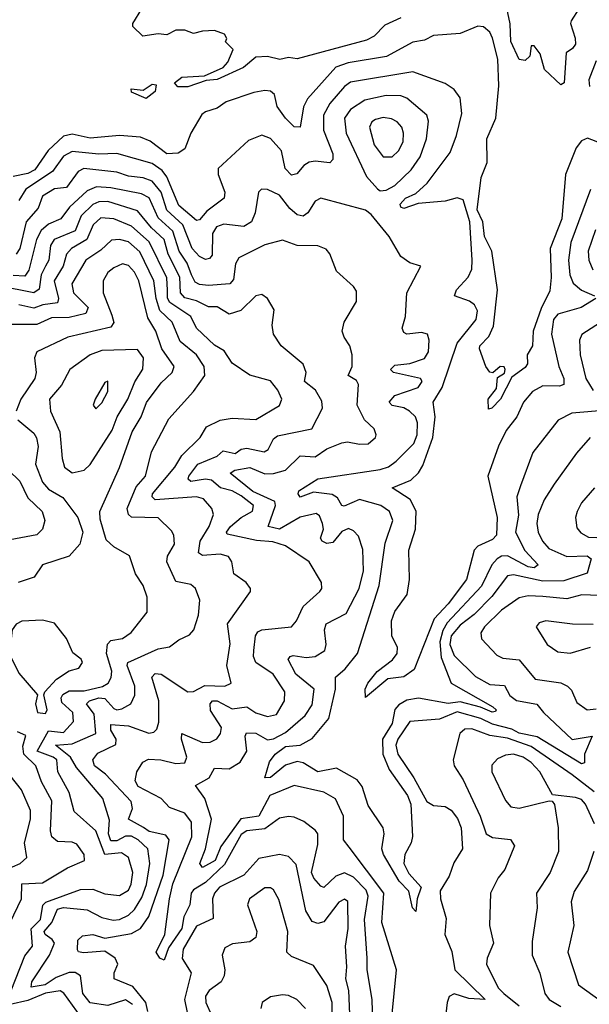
# Model space of a CAD drawing. Extents: x 1603745 to 1745082, y 385868 to 533966.
# Tile 447 of 646: x 1714678 to 1716601, y 448099 to 451428. Entities that reach past the tile are written whole.
import ezdxf

# ---------------------------------------------------------------- set-up
doc = ezdxf.new("R2010")
doc.units = 0

msp = doc.modelspace()

# ---------------------------------------------------------------- linework, layer by layer
at = {"layer": '0CON20XD'}
for points in [[(1716566.4, 451465), (1716540.4, 451425), (1716538, 451415), (1716554.2, 451365.8), (1716554.3, 451345.7), (1716545, 451331.2), (1716523.6, 451316.4), (1716516.9, 451215), (1716505, 451208.2), (1716450.3, 451260.3), (1716435, 451312.5), (1716415, 451340), (1716405, 451340), (1716400, 451305), (1716385, 451290), (1716365, 451293.3), (1716336, 451355), (1716333.8, 451413.8), (1716318.8, 451488.8)], [(1715965, 451434.8), (1715910.5, 451409.5), (1715875, 451372.1), (1715848.7, 451358.7), (1715615, 451296), (1715585, 451300), (1715555.9, 451294.1), (1715514.1, 451304.1), (1715475, 451301.4), (1715433, 451267), (1715345, 451225.9), (1715307, 451223), (1715245, 451200.7), (1715211.5, 451201.5), (1715200, 451215), (1715225, 451233.6), (1715301.7, 451238.3), (1715365, 451266.9), (1715380.5, 451285), (1715398, 451328), (1715373, 451353), (1715376.7, 451365), (1715369.5, 451379.5), (1715335, 451391.2), (1715295, 451390), (1715265, 451381.2), (1715235, 451392.5), (1715205, 451392.5), (1715175, 451377.5), (1715145, 451380), (1715093, 451373), (1715060, 451405), (1715060, 451415), (1715090, 451465)], [(1716645, 451008.1), (1716595, 451027.6), (1716575, 451018.8), (1716557, 450995), (1716520.6, 450905), (1716508.5, 450755), (1716469.3, 450655), (1716473.1, 450556.9), (1716468.2, 450511.8), (1716438.3, 450451.7), (1716412, 450375), (1716409.2, 450325), (1716391.6, 450295), (1716392.3, 450265), (1716385, 450251.7), (1716340.2, 450219.8), (1716301.8, 450145), (1716272.5, 450115), (1716261.2, 450111.2), (1716259.4, 450145), (1716288.4, 450181.6), (1716291.1, 450218.9), (1716315, 450232.9), (1716317.5, 450245), (1716314.1, 450254.1), (1716300, 450255), (1716276.1, 450233.9), (1716265, 450236.2), (1716251.4, 450255), (1716230, 450315), (1716232.2, 450325), (1716262.5, 450357.5), (1716277.8, 450392.2), (1716291.2, 450515), (1716272.5, 450645), (1716247, 450695), (1716242, 450745), (1716223.1, 450785), (1716236.2, 450895), (1716256.8, 450945), (1716255.7, 451025), (1716285.3, 451095), (1716296.1, 451205), (1716292, 451295), (1716275, 451366), (1716265, 451385.6), (1716244.5, 451404.5), (1716225, 451406.9), (1716165, 451381.2), (1716075, 451375.4), (1716045, 451359.1), (1716005, 451352.2), (1715916.5, 451303.5), (1715787.3, 451282.7), (1715745, 451268.2), (1715649.2, 451160.8), (1715636.4, 451133.6), (1715625, 451064.4), (1715605, 451066.2), (1715575, 451095.3), (1715547.6, 451135), (1715537.8, 451175), (1715525, 451186.1), (1715505, 451188.8), (1715467.8, 451182.2), (1715375, 451150), (1715345, 451128.8), (1715305, 451117.1), (1715292.8, 451107.2), (1715255.3, 451045), (1715235, 450991.4), (1715212.6, 450977.4), (1715175, 450974.8), (1715118, 451018), (1715085, 451031.6), (1715015, 451037.2), (1714915, 451027.3), (1714855, 451041), (1714825.1, 451034.9), (1714773.6, 450986.4), (1714728.9, 450921.1), (1714705, 450908.6), (1714655, 450898.6)], [(1716625, 451289.4), (1716600, 451225), (1716602.3, 451202.3)], [(1716623.6, 450485), (1716573.8, 450455), (1716495, 450432.2), (1716480.6, 450415), (1716473.4, 450365), (1716498.7, 450255), (1716515.7, 450215), (1716515.4, 450195), (1716500.8, 450189.2), (1716445, 450190), (1716409.5, 450170.5), (1716379.2, 450135), (1716356.1, 450085), (1716320.7, 450039.3), (1716295, 449986.7), (1716259.2, 449885), (1716289.8, 449745), (1716288.5, 449685), (1716275, 449670), (1716225, 449647.5), (1716212.5, 449635), (1716186.7, 449535), (1716125, 449452.5), (1716077.9, 449402.1), (1716009.6, 449230.4), (1715975, 449206.5), (1715920.9, 449199.1), (1715845, 449136.7), (1715844.4, 449165), (1715852.9, 449185), (1715885, 449223.8), (1715936.9, 449263.1), (1715952.3, 449285), (1715953.3, 449305), (1715934, 449345), (1715933.2, 449395), (1715945, 449427.5), (1715985.7, 449484.3), (1715994, 449535), (1715992.2, 449635), (1716014.9, 449705), (1716016.4, 449766.4), (1715996.3, 449806.3), (1715935.7, 449845), (1715998.7, 449871.3), (1716024.3, 449895.7), (1716038.9, 449921.1), (1716073.2, 450015), (1716081, 450085), (1716074.3, 450135), (1716104.9, 450185), (1716155.2, 450335), (1716219.3, 450415), (1716223.4, 450443.4), (1716214.2, 450464.2), (1716196.5, 450476.5), (1716145.7, 450495), (1716152.3, 450515), (1716191.8, 450558.2), (1716204.8, 450585), (1716206.3, 450615), (1716197.8, 450745), (1716175, 450819.7), (1716155, 450826.4), (1716114.3, 450814.3), (1716023.2, 450806.8), (1715975, 450790.3), (1715965, 450793.8), (1715963.1, 450805), (1715981.1, 450825), (1716015, 450840.7), (1716053.3, 450875), (1716131.3, 450978.7), (1716153.4, 451036.6), (1716170.9, 451110.9), (1716165, 451163.8), (1716145, 451192.7), (1716115, 451212.3), (1716005, 451251.7), (1715795, 451217.5), (1715775, 451202.6), (1715725.1, 451144.9), (1715704.1, 451105), (1715703.4, 451055), (1715734.7, 450974.7), (1715735.4, 450955), (1715725.3, 450944.7), (1715675, 450950.2), (1715655, 450946.2), (1715636.8, 450935), (1715613.3, 450906.7), (1715595, 450902.4), (1715574.4, 450925), (1715561.4, 450985), (1715525, 451026.5), (1715495, 451037.8), (1715450.1, 451019.9), (1715348.2, 450925), (1715348.4, 450905), (1715370.6, 450845), (1715367.9, 450825), (1715309.1, 450780.9), (1715285, 450751.5), (1715275, 450749.3), (1715215, 450800.2), (1715175, 450896.5), (1715158.3, 450918.3), (1715125, 450942.3), (1715005.6, 450975.6), (1714945, 450973.7), (1714855, 450983), (1714825, 450967.3), (1714788.6, 450915), (1714697.8, 450855), (1714675, 450817.1)], [(1715105, 451161.8), (1715055, 451183.6), (1715054.4, 451195), (1715095, 451190.5), (1715125, 451210), (1715138.1, 451208.1), (1715134.6, 451185), (1715105, 451161.8)], [(1715895, 450850), (1715915, 450851.3), (1715945, 450868.1), (1715999.5, 450920.5), (1716029.6, 450965), (1716051.9, 451025), (1716058.4, 451085), (1716052.7, 451105), (1715985, 451163), (1715965, 451170.6), (1715915, 451171.6), (1715843.3, 451156.7), (1715795.1, 451124.9), (1715774.8, 451095), (1715780.5, 451045), (1715848.6, 450898.6), (1715886, 450856), (1715895, 450850)], [(1715935, 450964.7), (1715957.1, 450985), (1715972.4, 451015), (1715974.4, 451044.4), (1715967.8, 451065), (1715953, 451083), (1715933.4, 451093.4), (1715905, 451097.2), (1715879.1, 451090.9), (1715867.2, 451082.8), (1715858.6, 451065), (1715874.3, 451005), (1715905, 450964.8), (1715935, 450964.7)], [(1716662.5, 450107.5), (1716542.5, 450097.5), (1716495.8, 450074.2), (1716410.8, 449965), (1716368.5, 449851.5), (1716356.7, 449815), (1716362.6, 449752.6), (1716351.9, 449695), (1716383.5, 449633.5), (1716429.2, 449585), (1716415, 449575.2), (1716395, 449578.2), (1716325, 449615.4), (1716305, 449613.7), (1716290, 449605), (1716272.5, 449585), (1716237.5, 449512.5), (1716121.4, 449388.6), (1716106.8, 449363.2), (1716096.1, 449325), (1716101.6, 449271.6), (1716134.5, 449184.5), (1716275.9, 449105), (1716286.8, 449095), (1716285, 449088.8), (1716273.6, 449086.4), (1716234.1, 449104.1), (1716165, 449121.5), (1716125, 449116), (1716025, 449133.6), (1715985, 449127), (1715958.1, 449111.9), (1715944.4, 449095.6), (1715935, 449048), (1715902.6, 448995), (1715904, 448945), (1715925, 448892.4), (1715987, 448805), (1715998.1, 448775), (1716004.1, 448665.9), (1715999.7, 448645), (1715978.4, 448605), (1715975.2, 448575.2), (1715991.3, 448541.3), (1716033.6, 448495), (1716019.6, 448455), (1716015, 448412.5), (1716004.7, 448425), (1715991.7, 448481.7), (1715959.1, 448515), (1715905.8, 448605.8), (1715900.8, 448625), (1715908.5, 448675), (1715905.5, 448695), (1715855, 448771.1), (1715834.5, 448835), (1715817.7, 448857.7), (1715747.6, 448897.6), (1715685, 448885.2), (1715635.5, 448915.5), (1715615, 448919.4), (1715575, 448907.7), (1715525, 448865.3), (1715505.8, 448865), (1715521, 448919), (1715540.2, 448945), (1715575, 448970.4), (1715625, 448975.2), (1715665, 448997.5), (1715721.6, 449065), (1715744.2, 449165), (1715744.2, 449205), (1715776.5, 449233.5), (1715818.1, 449285), (1715891.3, 449515), (1715912.1, 449657.9), (1715937.3, 449735), (1715926.2, 449765), (1715897.8, 449785), (1715825, 449805.8), (1715773.4, 449783.4), (1715765, 449785.5), (1715751.2, 449811.2), (1715732.4, 449822.4), (1715669.9, 449830.1), (1715625, 449813.8), (1715617.8, 449825), (1715620, 449835), (1715684.8, 449875.2), (1715895, 449907), (1715923.2, 449916.8), (1715949.1, 449935), (1716009.1, 449995), (1716020, 450025), (1716021.5, 450065), (1716014.2, 450085), (1715993.8, 450105), (1715975, 450116.2), (1715935, 450123.8), (1715925.6, 450135), (1715945, 450157.8), (1716023.8, 450185), (1716037.2, 450205), (1716031.1, 450215), (1715940, 450235), (1715929.8, 450245), (1715945, 450260.6), (1715995, 450266.1), (1716045, 450283), (1716058.7, 450305), (1716060.8, 450345), (1716054.6, 450364.6), (1716035, 450370.4), (1715985, 450364.4), (1715975, 450370), (1715969.5, 450385), (1715980.4, 450425), (1715985.3, 450504.7), (1716032.5, 450595), (1715995, 450606), (1715965, 450628), (1715925.7, 450695), (1715865, 450769.2), (1715845, 450784.4), (1715695, 450825.3), (1715675, 450814.6), (1715650.5, 450775), (1715635, 450763.4), (1715615, 450768.7), (1715589.7, 450789.7), (1715555.5, 450835), (1715515, 450854.5), (1715494, 450855), (1715484.5, 450845), (1715473, 450775), (1715460.8, 450745), (1715435, 450728.6), (1715366.6, 450736.6), (1715342.4, 450727.6), (1715328.4, 450705), (1715328, 450632), (1715319.1, 450620.9), (1715305, 450616.9), (1715285, 450627.4), (1715259.8, 450655), (1715228.3, 450735), (1715174.7, 450784.7), (1715154.9, 450845), (1715125, 450882.3), (1715095, 450893.7), (1715045, 450898.7), (1715005, 450913.2), (1714894.6, 450925.4), (1714875.1, 450914.9), (1714835, 450860.5), (1714795, 450856.4), (1714755, 450831.8), (1714739.4, 450790.6), (1714698.9, 450745), (1714678.1, 450655), (1714665, 450635.3)], [(1715258, 450565), (1715242.8, 450605), (1715215.9, 450645), (1715195, 450712.8), (1715145, 450758.8), (1715115, 450826.2), (1715088.9, 450838.9), (1714985, 450860.1), (1714936.7, 450863.3), (1714905, 450849.4), (1714846.2, 450793.8), (1714816.8, 450755), (1714775, 450737.3), (1714749.7, 450715), (1714734.6, 450685), (1714708.6, 450581.4), (1714695, 450561.1), (1714655, 450563.8)], [(1716605, 450854.3), (1716539.2, 450675), (1716530.9, 450615), (1716535.9, 450565), (1716547.4, 450537.4), (1716575, 450514.1), (1716619.1, 450495)], [(1715872.9, 447955), (1715867.6, 448115), (1715851.3, 448215), (1715851.5, 448255), (1715842.1, 448385), (1715854.3, 448465), (1715847.7, 448485), (1715805, 448528.9), (1715775, 448543.7), (1715745, 448532.3), (1715705, 448494.1), (1715695, 448497.8), (1715671.5, 448525), (1715663.3, 448545), (1715685, 448639.2), (1715684.1, 448675), (1715677, 448687), (1715637.2, 448717.2), (1715605, 448731.2), (1715585, 448734.2), (1715555, 448728.1), (1715505, 448692), (1715445, 448685.5), (1715425, 448673.5), (1715369, 448571), (1715305, 448510.8), (1715264.1, 448485.9), (1715256.3, 448475), (1715251.9, 448435), (1715232.1, 448395), (1715225, 448354.7), (1715180, 448290), (1715165, 448248.5), (1715150.9, 448255), (1715138.5, 448275), (1715168, 448335), (1715183.8, 448455), (1715195, 448505.9), (1715259.4, 448665), (1715257.7, 448715), (1715235.2, 448745), (1715183.8, 448763.8), (1715155.5, 448795), (1715077.4, 448835), (1715068, 448855), (1715073.1, 448885), (1715092.9, 448917.1), (1715112.3, 448927.7), (1715154, 448926), (1715205, 448913.6), (1715235.4, 448915), (1715242.5, 448935), (1715224.3, 448995.7), (1715225, 449014.2), (1715295, 448983.6), (1715320.8, 448985), (1715343.4, 448996.6), (1715356, 449015), (1715358.6, 449035), (1715321.9, 449091.9), (1715321, 449115), (1715328.8, 449125), (1715345, 449124.6), (1715395, 449098.3), (1715444.9, 449104.9), (1715475, 449084.5), (1715515, 449072.4), (1715545, 449078.5), (1715572.3, 449125), (1715572.7, 449155), (1715533.3, 449215), (1715474.7, 449255), (1715467.4, 449275), (1715468.5, 449295), (1715473.5, 449345), (1715481.3, 449358.7), (1715495.2, 449365.2), (1715595.5, 449375), (1715612.6, 449395), (1715635.5, 449444.5), (1715690.9, 449495), (1715697.5, 449505), (1715697.3, 449525), (1715655.2, 449595.2), (1715575, 449649.6), (1715532.2, 449662.2), (1715477.1, 449667.1), (1715378.1, 449688.1), (1715375.9, 449695), (1715389, 449715), (1715425, 449744.5), (1715464, 449766), (1715467.4, 449785), (1715425, 449818.2), (1715395, 449835.1), (1715355.7, 449845.7), (1715325, 449871), (1715305, 449874.3), (1715255, 449866.7), (1715246.1, 449875), (1715248.3, 449885), (1715279.7, 449925), (1715345, 449951.9), (1715365, 449970.1), (1715405, 449961.2), (1715425, 449975.7), (1715445, 449979.2), (1715503.5, 449966.5), (1715516.7, 449975), (1715535, 450010.4), (1715548.5, 450021.5), (1715664.7, 450045.3), (1715700, 450115), (1715698, 450138), (1715676.2, 450175), (1715639.3, 450205), (1715644.8, 450235), (1715635, 450263.3), (1715560.6, 450325), (1715534.6, 450364.6), (1715530, 450395), (1715537.5, 450447.5), (1715515, 450485.8), (1715495, 450498.5), (1715475, 450494.4), (1715424.8, 450445.2), (1715385, 450432.2), (1715345, 450457.2), (1715315, 450457.6), (1715275, 450477.2), (1715235, 450487.8), (1715220.5, 450505), (1715217.8, 450557.8), (1715178.5, 450635), (1715164.9, 450685), (1715122.1, 450725), (1715075, 450781.6), (1714975, 450813.1), (1714945, 450811.9), (1714925, 450803), (1714885.4, 450765), (1714865, 450714.5), (1714793.4, 450685), (1714782, 450665), (1714775.7, 450615), (1714764.6, 450594.6), (1714750.2, 450565), (1714743.4, 450516.6), (1714725.1, 450504.9), (1714605, 450528.1)], [(1715176.4, 450513.6), (1715174.4, 450555), (1715115, 450676.8), (1715055, 450729.7), (1714995, 450755.1), (1714951.7, 450758.3), (1714925.2, 450735), (1714904.2, 450685), (1714852.1, 450655), (1714835.2, 450635), (1714824.1, 450595), (1714793.7, 450545), (1714808.3, 450485), (1714805, 450470.3), (1714755.9, 450464.1), (1714725, 450452.9), (1714675, 450463.7)], [(1715058.3, 448098.3), (1715035, 448113.9), (1714975, 448094.4), (1714915, 448104), (1714890.2, 448135), (1714883.2, 448195), (1714865, 448206.7), (1714845, 448205.8), (1714800.3, 448189.7), (1714763.7, 448165), (1714716.6, 448156.6), (1714718.4, 448175), (1714778, 448265), (1714794.8, 448305), (1714787.5, 448317.5), (1714763, 448335), (1714760.2, 448345), (1714786.3, 448375), (1714805, 448420.9), (1714825, 448425.8), (1714905, 448418.3), (1714955, 448391.8), (1714993.6, 448383.6), (1715015, 448386.1), (1715045, 448399.8), (1715065, 448419.1), (1715090.4, 448459.6), (1715105.9, 448504.1), (1715116.9, 448575), (1715110.6, 448625), (1715077.9, 448655), (1715055, 448667), (1715035, 448667.7), (1715005, 448651.5), (1714985, 448651.7), (1714977.3, 448675), (1714981.1, 448721.1), (1714957.8, 448795), (1714869.2, 448899.2), (1714849.4, 448935), (1714798.8, 448975), (1714855, 448979.8), (1714934.7, 449015), (1714929.4, 449079.4), (1714902.9, 449115), (1714913.6, 449125), (1714945, 449134.9), (1714965, 449133.4), (1714995, 449099.4), (1715005, 449094.2), (1715021.9, 449098.1), (1715053.1, 449115), (1715066.1, 449143.9), (1715066, 449175), (1715040.4, 449245), (1715042.9, 449255), (1715145, 449300.3), (1715182.9, 449307.1), (1715215, 449331.8), (1715251.3, 449348.7), (1715265.9, 449365), (1715281.4, 449415), (1715285.9, 449465), (1715271.2, 449505), (1715255, 449518.7), (1715205, 449528.9), (1715174.1, 449595), (1715176.3, 449613.7), (1715200.4, 449655), (1715197.9, 449685), (1715190.2, 449700.2), (1715145, 449743.8), (1715055.6, 449745.6), (1715045, 449755.4), (1715040, 449775), (1715070.8, 449849.2), (1715102.5, 449885), (1715122.8, 449967.2), (1715181.6, 450078.4), (1715265, 450170.5), (1715302.4, 450225), (1715300, 450255), (1715275, 450295.3), (1715219.8, 450339.8), (1715192, 450405), (1715150.9, 450445), (1715138.4, 450485), (1715130.9, 450545), (1715083.8, 450643.8), (1715045, 450676.6), (1715014.5, 450685.5), (1714987.5, 450682.5), (1714951.4, 450648.6), (1714901, 450615), (1714853.5, 450535), (1714858.7, 450505), (1714908.8, 450455), (1714901.1, 450435), (1714845, 450421.3), (1714785, 450419.6), (1714735, 450397.1), (1714625, 450397.5)], [(1716622.8, 450717.2), (1716597.6, 450645), (1716600.2, 450615), (1716612.9, 450582.9)], [(1715934.6, 448055), (1715950.7, 448215), (1715900.3, 448375), (1715907.4, 448475), (1715790.7, 448630.7), (1715771.6, 448655), (1715770.8, 448735), (1715743.8, 448793.8), (1715705, 448815.8), (1715605, 448839.2), (1715522.9, 448805), (1715484.8, 448735), (1715424.2, 448725.8), (1715357.3, 448632.7), (1715337.6, 448585), (1715295, 448561.6), (1715285.8, 448575), (1715305.6, 448624.4), (1715325.3, 448725), (1715302.5, 448795), (1715271.7, 448838.3), (1715318, 448865), (1715335, 448897.8), (1715385.5, 448894.5), (1715422.3, 448917.7), (1715444.4, 448955), (1715438.9, 449005), (1715443.4, 449016.6), (1715475, 449015.6), (1715515, 448992.7), (1715535, 448996.3), (1715575, 449018), (1715641.2, 449075), (1715665, 449111.1), (1715672.1, 449165), (1715610.4, 449215), (1715584.7, 449265.3), (1715590.6, 449275), (1715601.7, 449278.3), (1715645, 449271.9), (1715675, 449275.3), (1715708.2, 449295), (1715712.4, 449315), (1715706.7, 449365), (1715712.7, 449385), (1715780.2, 449419.8), (1715824.5, 449505), (1715838.4, 449565), (1715836.7, 449636.7), (1715821.8, 449681.8), (1715805, 449700), (1715788, 449708), (1715765, 449697.4), (1715735, 449660), (1715715, 449657.2), (1715699.3, 449665), (1715693.8, 449675), (1715703.7, 449705), (1715700.5, 449725), (1715690.1, 449750.1), (1715678.5, 449758.5), (1715625, 449746.1), (1715555, 449705.1), (1715516.2, 449715), (1715541.9, 449785), (1715539.4, 449799.4), (1715465, 449832.5), (1715388.5, 449895), (1715404, 449905), (1715455, 449913.6), (1715505, 449892.3), (1715535, 449893.9), (1715575, 449905.3), (1715625, 449953.3), (1715675, 449950.6), (1715715, 449977.2), (1715765, 449997.3), (1715785, 450000.9), (1715825, 449992.5), (1715855, 449994.6), (1715879.4, 450015), (1715881.9, 450025), (1715874.4, 450045), (1715841.8, 450075), (1715817.7, 450125), (1715821.5, 450195), (1715815, 450207.8), (1715786.7, 450225), (1715800.5, 450255), (1715800, 450295), (1715793.1, 450325), (1715772.9, 450355), (1715767.1, 450375), (1715772.9, 450405), (1715815.5, 450475), (1715815, 450510), (1715805, 450526), (1715747.5, 450577.5), (1715725, 450636.2), (1715712.7, 450652.7), (1715685, 450663.3), (1715615, 450664.4), (1715565, 450682.5), (1715505, 450666.7), (1715417.2, 450622.8), (1715406.9, 450603.1), (1715399.8, 450550.2), (1715387.1, 450535), (1715315, 450529), (1715285, 450532.8), (1715270.5, 450540.5), (1715258, 450565)], [(1714632.2, 448102.2), (1714695, 448262.5), (1714720.8, 448295), (1714716, 448354), (1714747.4, 448385), (1714755.8, 448434.2), (1714766.2, 448443.8), (1714882.9, 448487.1), (1714925, 448487.8), (1714965, 448471.9), (1715015, 448466.7), (1715045, 448484.2), (1715054.5, 448505), (1715059.3, 448545), (1715045.4, 448595.4), (1715020.9, 448610.9), (1714965, 448605.5), (1714934.8, 448685), (1714861, 448751), (1714844.4, 448815), (1714806, 448885), (1714802.8, 448925), (1714790.5, 448935), (1714736.2, 448955), (1714775, 449023.3), (1714825, 449017.9), (1714859.3, 449055), (1714857, 449085), (1714819.3, 449119.3), (1714817.6, 449135), (1714823.7, 449146.3), (1714845, 449158.9), (1714895, 449158.4), (1714957, 449173), (1714975.8, 449184.2), (1714986.5, 449203.5), (1714989.1, 449225), (1714971.2, 449285), (1714973.7, 449316.3), (1714985, 449328.8), (1715025, 449335.8), (1715054.4, 449355.6), (1715107.5, 449425), (1715108, 449475), (1715094.6, 449515), (1715068.7, 449555), (1715047.9, 449615), (1714995, 449645.5), (1714969.5, 449669.5), (1714949.7, 449739.7), (1714948.5, 449765), (1715015, 449914.5), (1715057.1, 450035), (1715087.5, 450085), (1715106, 450134), (1715155, 450200), (1715192.7, 450235), (1715199.7, 450255), (1715157.9, 450315), (1715137, 450375), (1715109.8, 450419.8), (1715079.6, 450545), (1715065, 450574.7), (1715045, 450597.4), (1715025, 450602.6), (1714995, 450589.7), (1714975, 450573.2), (1714958.9, 450545), (1714959.1, 450505), (1714988.7, 450428.7), (1714995.7, 450404.3), (1714985, 450388.2), (1714840.6, 450355), (1714735.4, 450305), (1714727.8, 450285), (1714733.1, 450235), (1714728.7, 450215), (1714681.7, 450145), (1714665.9, 450105)], [(1715109.8, 448075), (1715103.9, 448105), (1715059.1, 448159.1), (1714996.9, 448185), (1714996.9, 448205), (1715008.8, 448235), (1715000.4, 448255), (1714965, 448278.8), (1714893.1, 448273.1), (1714875.9, 448275.9), (1714872.8, 448282.8), (1714874.3, 448315.7), (1714890, 448330), (1714924.8, 448335.2), (1714965, 448322.5), (1715055, 448338.7), (1715085.1, 448354.9), (1715114.1, 448395.9), (1715162, 448535), (1715182.4, 448655), (1715170.6, 448670.6), (1715115, 448683.5), (1715096.1, 448696.1), (1715044.5, 448724.5), (1715058.8, 448761.2), (1715053.5, 448785), (1714966.8, 448876.8), (1714930.2, 448905), (1714924.4, 448925.6), (1714941.7, 448948.3), (1715002.2, 448977.8), (1715003.8, 448995), (1714985, 449025.6), (1714984.8, 449045.2), (1715045, 449040.5), (1715113.9, 449016.1), (1715130.5, 449019.5), (1715141.1, 449028.9), (1715147, 449053), (1715147.5, 449125), (1715124.1, 449205), (1715135, 449217.1), (1715155, 449215.2), (1715245, 449155.5), (1715265, 449156.7), (1715303.3, 449176.7), (1715370, 449175), (1715391.4, 449185), (1715377.1, 449245), (1715388.1, 449318.1), (1715379, 449385), (1715457.5, 449495), (1715457.5, 449505), (1715442.5, 449525), (1715400.9, 449555), (1715393.8, 449595), (1715382.7, 449612.7), (1715355, 449620.6), (1715295, 449616.1), (1715281.6, 449625), (1715286.5, 449665), (1715317.7, 449715), (1715332, 449755), (1715326.9, 449775), (1715297.8, 449807.8), (1715275.2, 449815.2), (1715134.6, 449804.6), (1715124.4, 449814.4), (1715126.4, 449825), (1715202, 449915), (1715225.4, 449954.6), (1715287.1, 450015), (1715308.9, 450051.1), (1715355, 450073.7), (1715395, 450080.3), (1715475, 450076.6), (1715555, 450123.8), (1715562.7, 450145), (1715549.6, 450175), (1715525, 450207.2), (1715455, 450226), (1715395, 450267.1), (1715368.5, 450308.5), (1715335, 450327.5), (1715274.9, 450384.9), (1715255.1, 450425.1), (1715185, 450471.8), (1715177, 450487), (1715176.4, 450513.6)], [(1716654.5, 450415), (1716575.8, 450364.2), (1716568.8, 450345), (1716571, 450295), (1716589.6, 450215), (1716614, 450174)], [(1714855, 449895.8), (1714895, 449904.7), (1714915, 449923.6), (1714989.8, 450040.2), (1715006.4, 450085), (1715042.9, 450145), (1715065.9, 450204.1), (1715093.1, 450246.9), (1715095.7, 450285), (1715075, 450312.8), (1714955, 450309.8), (1714915.4, 450294.6), (1714846.6, 450245), (1714818.1, 450191.9), (1714778.2, 450145), (1714781.9, 450105), (1714813, 450035), (1714820.7, 449945), (1714828.8, 449915), (1714855, 449895.8)], [(1714935, 450112.5), (1714955, 450132.5), (1714975, 450171.2), (1714975, 450206.2), (1714965, 450201.2), (1714932.2, 450145), (1714926, 450125), (1714935, 450112.5)], [(1714670.8, 450075), (1714725, 450030), (1714734.6, 450014.6), (1714739.5, 449985), (1714731.3, 449925), (1714754.3, 449864.3), (1714775, 449841), (1714822.9, 449812.9), (1714873.8, 449745), (1714890.6, 449695), (1714881.1, 449655), (1714845, 449614), (1714755, 449584.5), (1714726.4, 449543.6), (1714672.5, 449525)], [(1716603.8, 450015), (1716557.8, 449962.2), (1716482.2, 449857.8), (1716448.6, 449805), (1716428.3, 449755), (1716424.3, 449725), (1716428.6, 449695), (1716443.3, 449665), (1716465, 449640.5), (1716525, 449612.7), (1716594.6, 449615.4), (1716608.1, 449605), (1716593.7, 449556.3), (1716515, 449530.5), (1716445, 449529.5), (1716345, 449551.4), (1716325, 449547.5), (1716272.1, 449477.9), (1716212.6, 449417.4), (1716165, 449381.2), (1716134.7, 449345), (1716130.8, 449315), (1716145, 449278.8), (1716217.1, 449207.1), (1716265, 449180.6), (1716315, 449177.1), (1716333.4, 449143.4), (1716355, 449126.5), (1716423.9, 449113.9), (1716446.7, 449085), (1716543.9, 448993.9), (1716610.6, 449005), (1716585.5, 448945), (1716585.2, 448914.8), (1716575, 448911.9), (1716425, 449003.2), (1716365, 449015.6), (1716339.7, 449029.7), (1716275, 449045.6), (1716235, 449065.3), (1716155, 449088.1), (1716095, 449063), (1715995, 449054.7), (1715955.2, 448995), (1715948.3, 448975), (1715954.3, 448945), (1716008.3, 448865), (1716052.2, 448785), (1716075, 448770.9), (1716115, 448767.6), (1716135, 448755.2), (1716156.7, 448726.7), (1716168.7, 448695), (1716173.4, 448625), (1716143.3, 448576.7), (1716128.3, 448531.7), (1716097.3, 448482.7), (1716099.3, 448455), (1716118.4, 448388.4), (1716113.2, 448335), (1716137.6, 448277.6), (1716147.4, 448215), (1716249.2, 448115), (1716195, 448118.8), (1716145, 448134.7), (1716127.9, 448125), (1716120.8, 448105), (1716109.5, 448000.5)], [(1714639.2, 449905), (1714678, 449868), (1714705, 449811), (1714753.3, 449765), (1714762.8, 449735), (1714754.7, 449705.3), (1714735, 449686.8), (1714645, 449669.3)], [(1716618.8, 449845), (1716574.7, 449795), (1716560.3, 449765), (1716554.7, 449744.7), (1716559.6, 449709.6), (1716572.8, 449692.8), (1716598.5, 449678.5), (1716655, 449676.7)], [(1716445, 449477.3), (1716395, 449480.2), (1716365, 449472.9), (1716305, 449431.9), (1716247, 449375), (1716235.3, 449355), (1716237.5, 449335), (1716289.3, 449279.3), (1716308.8, 449268.8), (1716365, 449263.2), (1716418.2, 449198.2), (1716505, 449185.6), (1716527.8, 449175), (1716541.6, 449161.6), (1716558.9, 449118.9), (1716594.7, 449094.7), (1716625, 449097.4)], [(1716635, 449480.7), (1716576.4, 449483.6), (1716525, 449470), (1716445, 449477.3)], [(1714765, 449081.8), (1714770.5, 449095), (1714758.8, 449145), (1714762, 449155), (1714801.7, 449198.3), (1714845, 449226.9), (1714877.1, 449235), (1714889.1, 449255), (1714885, 449265.6), (1714857.4, 449287.4), (1714836.1, 449336.1), (1714795, 449387.3), (1714755, 449397.5), (1714685, 449394.5), (1714666.1, 449383.9), (1714652.5, 449365), (1714643.2, 449283.2), (1714675, 449218.5), (1714737.5, 449145), (1714731.1, 449115), (1714737.5, 449085), (1714765, 449081.8)], [(1716615, 449383.4), (1716545, 449383.9), (1716455, 449395.9), (1716431.8, 449388.2), (1716422, 449375), (1716459.3, 449315), (1716495, 449290.3), (1716536.7, 449286.7), (1716605, 449306.1)], [(1714644.8, 448375.2), (1714683.9, 448455), (1714684.3, 448505.7), (1714755, 448509.7), (1714839.3, 448560.7), (1714896.5, 448585), (1714895.3, 448605), (1714870.4, 448640.4), (1714855, 448646.9), (1714805, 448648.9), (1714785.8, 448665), (1714781.6, 448685), (1714786.4, 448786.4), (1714751.1, 448851.1), (1714731.5, 448905), (1714691.5, 448945), (1714688.2, 448971.8), (1714697.8, 449007.8), (1714669.6, 449019.6)], [(1716617.6, 448817.6), (1716543.6, 448875), (1716405, 448970.1), (1716325, 448999.2), (1716265, 449007.5), (1716205, 449030.3), (1716181, 449029), (1716164.1, 449015), (1716141.2, 448925), (1716145.5, 448905), (1716175, 448858.1), (1716232.5, 448735), (1716253.4, 448675), (1716275, 448663.1), (1716335.7, 448655.7), (1716348.5, 448635), (1716316.5, 448555), (1716293.6, 448526.4), (1716267.8, 448475), (1716264.6, 448365), (1716277.8, 448305), (1716256, 448255), (1716254.3, 448235), (1716293.6, 448155), (1716312.6, 448135), (1716364, 448094)], [(1716618.6, 448708.6), (1716588.4, 448775), (1716575, 448790.9), (1716555, 448798.6), (1716477, 448807), (1716434.8, 448885), (1716405, 448916.9), (1716378.1, 448935), (1716345.2, 448944.8), (1716318.2, 448941.8), (1716291.4, 448928.6), (1716272, 448908), (1716271.8, 448885), (1716318.3, 448788.3), (1716336.9, 448766.9), (1716365, 448761.6), (1716466.4, 448786.4), (1716476.1, 448786.1), (1716484.2, 448774.2), (1716496.8, 448695), (1716497.6, 448615), (1716469.4, 448545), (1716423.5, 448475), (1716425.2, 448424.8), (1716408.6, 448311.4), (1716408.6, 448265), (1716434.4, 448204.4), (1716451.2, 448135), (1716466.4, 448115), (1716505, 448091.4)], [(1714627.4, 448552.6), (1714679.5, 448575), (1714701.8, 448595), (1714693.6, 448645), (1714713.7, 448725), (1714714.1, 448754.1), (1714683.7, 448823.7), (1714645, 448872.4)], [(1715792.2, 448065), (1715789.2, 448145), (1715778.9, 448185), (1715782.5, 448225), (1715777.7, 448295), (1715786.8, 448355), (1715786.2, 448446.2), (1715775, 448454.5), (1715755, 448443.8), (1715705, 448378), (1715685, 448371.5), (1715665, 448378.9), (1715643.8, 448415), (1715611, 448571), (1715585, 448598.2), (1715555, 448605.3), (1715485, 448591.8), (1715435, 448535.3), (1715351.8, 448495), (1715335.3, 448475), (1715328.4, 448455), (1715331, 448389), (1715275, 448363.2), (1715229.1, 448285), (1715226, 448254), (1715257.2, 448205), (1715234.6, 448115), (1715252.5, 448027.5)], [(1716616.4, 448615), (1716595, 448551.1), (1716549.9, 448480.1), (1716540, 448445), (1716548.8, 448365), (1716529.1, 448275), (1716565.5, 448165), (1716698.3, 448068.3)], [(1715731.5, 448005), (1715733.3, 448105), (1715715, 448162.3), (1715670, 448230), (1715595, 448260), (1715579.6, 448275), (1715583.5, 448345), (1715552.7, 448452.7), (1715535, 448485.4), (1715525, 448492.7), (1715505, 448492.5), (1715454.1, 448455), (1715447.2, 448435), (1715478.9, 448345), (1715475.5, 448325), (1715455, 448310.4), (1715396.3, 448303.7), (1715369.8, 448290.2), (1715361.1, 448265), (1715370.9, 448215), (1715368.5, 448195), (1715358.1, 448175), (1715317.5, 448145), (1715305, 448126), (1715306.3, 448105), (1715325, 448062.1)], [(1714885, 448055.8), (1714826.2, 448136.2), (1714814.3, 448144.3), (1714765, 448136.5), (1714705, 448111.6), (1714645, 448097.9)], [(1715643.3, 448085), (1715613.3, 448115), (1715585, 448128.7), (1715565, 448131.1), (1715525, 448124.6), (1715496.9, 448105), (1715492.2, 448085)]]:
    msp.add_lwpolyline(points, dxfattribs=at)

doc.saveas('drawing.dxf')
